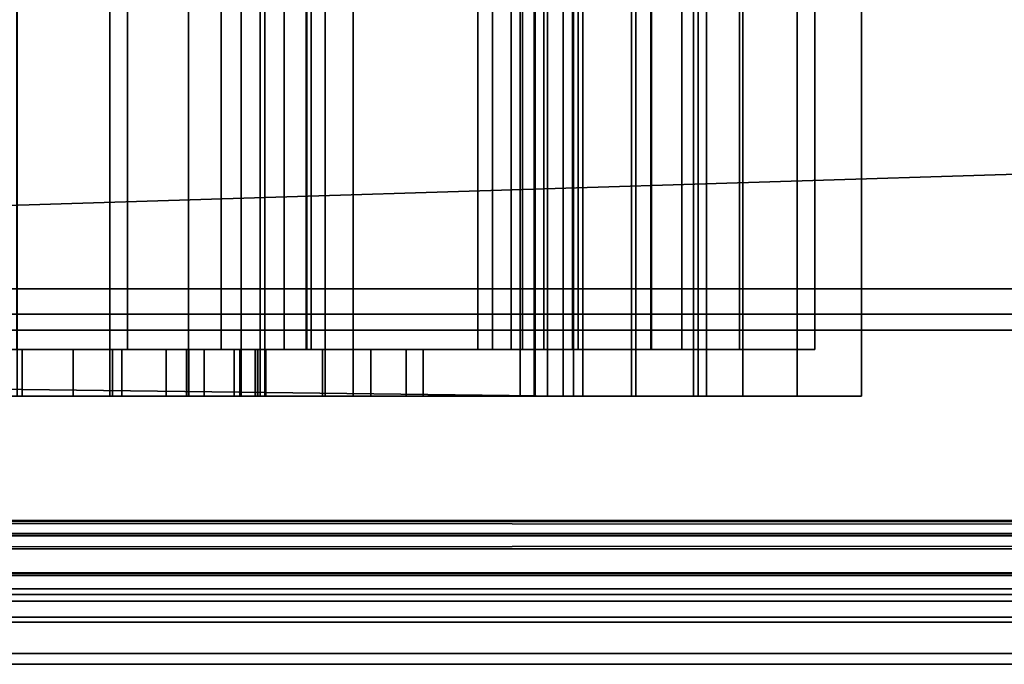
# Model space of a CAD drawing. Header units: millimetres. Extents: x -603 to 3703, y -121 to 193.
# Tile 350 of 656: x 1084 to 1105, y -33 to -19. Entities that reach past the tile are written whole.
import ezdxf

# ---------------------------------------------------------------- set-up
doc = ezdxf.new("R2010")
doc.units = ezdxf.units.MM
doc.layers.add('152', color=7, linetype='Continuous', true_color=0xffffff)

# ---------------------------------------------------------------- blocks, each defined once
blk = doc.blocks.new('UG_SURFACE_061')
at = {"layer": '152', "color": 35, "linetype": 'Continuous', "lineweight": 35}
for points in [[(1029, -34, 2019), (1971, -34, 2019), (1971, 0, 2019), (1029, 0, 2019)], [(1029, -34), (1029, -2), (1971, -2), (1971, -34)]]:
    blk.add_3dface(points, dxfattribs=at)
blk = doc.blocks.new('UG_SURFACE_062')
at = {"layer": '152', "color": 252, "linetype": 'Continuous', "lineweight": 35}
for points in [[(1095.6, -11.75, 1411), (1095.6, -27.25, 1411), (1034.7, -26.5, 1411), (1034.7, -12.5, 1411)], [(1091.1, -27.25, 1506.1), (1091.1, -11.75, 1506.1), (1042.3, -11.75, 1506.1), (1042.3, -27.25, 1506.1)], [(1070.425, -11.75, 967), (1090.5, -11.75, 967), (1090.5, -27.25, 967), (1070.425, -27.25, 967)], [(1085.875, -27.25, 1127.19), (1085.875, -11.75, 1127.19), (1083.887, -11.75, 1126.8), (1083.887, -27.25, 1126.8)], [(1087.563, -27.25, 1128.309), (1087.563, -11.75, 1128.309), (1085.875, -11.75, 1127.19), (1085.875, -27.25, 1127.19)], [(1088.695, -27.25, 1129.989), (1088.695, -11.75, 1129.989), (1087.563, -11.75, 1128.309), (1087.563, -27.25, 1128.309)], [(1089.1, -27.25, 1131.974), (1089.1, -11.75, 1131.974), (1088.695, -11.75, 1129.989), (1088.695, -27.25, 1129.989)], [(1089.2, -27.25, 1152), (1089.2, -11.75, 1152), (1089.1, -11.75, 1131.974), (1089.1, -27.25, 1131.974)], [(1090.5, -27.25, 1152), (1090.5, -11.75, 1152), (1089.2, -11.75, 1152), (1089.2, -27.25, 1152)], [(1090.5, -27.25, 967), (1090.5, -11.75, 967), (1098.5, -11.75, 975), (1098.5, -27.25, 975)], [(1098.5, -27.25, 1144), (1098.5, -11.75, 1144), (1090.5, -11.75, 1152), (1090.5, -27.25, 1152)], [(1091.1, -27.25, 1504.6), (1091.1, -11.75, 1504.6), (1091.1, -11.75, 1506.1), (1091.1, -27.25, 1506.1)], [(1095.6, -27.25, 1504.6), (1095.6, -11.75, 1504.6), (1091.1, -11.75, 1504.6), (1091.1, -27.25, 1504.6)], [(1094.681, -27.25, 1089), (1094.681, -11.75, 1089), (1094.979, -11.75, 1090.413), (1094.979, -27.25, 1090.413)], [(1094.979, -27.25, 1087.587), (1094.979, -11.75, 1087.587), (1094.681, -11.75, 1089), (1094.681, -27.25, 1089)], [(1094.979, -27.25, 1090.413), (1094.979, -11.75, 1090.413), (1095.822, -11.75, 1091.585), (1095.822, -27.25, 1091.585)], [(1095.822, -27.25, 1086.415), (1095.822, -11.75, 1086.415), (1094.979, -11.75, 1087.587), (1094.979, -27.25, 1087.587)], [(1095, -27.25, 989), (1095, -11.75, 989), (1095.266, -11.75, 990.339), (1095.266, -27.25, 990.339)], [(1095.266, -27.25, 987.661), (1095.266, -11.75, 987.661), (1095, -11.75, 989), (1095, -27.25, 989)], [(1095.266, -27.25, 990.339), (1095.266, -11.75, 990.339), (1096.025, -11.75, 991.475), (1096.025, -27.25, 991.475)], [(1096.025, -27.25, 986.525), (1096.025, -11.75, 986.525), (1095.266, -11.75, 987.661), (1095.266, -27.25, 987.661)], [(1095.6, -27.25, 1411), (1095.6, -11.75, 1411), (1102, -11.75, 1417.4), (1102, -27.25, 1417.4)], [(1102, -27.25, 1498.2), (1102, -11.75, 1498.2), (1095.6, -11.75, 1504.6), (1095.6, -27.25, 1504.6)], [(1095.822, -27.25, 1091.585), (1095.822, -11.75, 1091.585), (1097.066, -11.75, 1092.318), (1097.066, -27.25, 1092.318)], [(1097.066, -27.25, 1085.682), (1097.066, -11.75, 1085.682), (1095.822, -11.75, 1086.415), (1095.822, -27.25, 1086.415)], [(1096.025, -27.25, 991.475), (1096.025, -11.75, 991.475), (1097.161, -11.75, 992.234), (1097.161, -27.25, 992.234)], [(1097.161, -27.25, 985.766), (1097.161, -11.75, 985.766), (1096.025, -11.75, 986.525), (1096.025, -27.25, 986.525)], [(1097.066, -27.25, 1092.318), (1097.066, -11.75, 1092.318), (1098.5, -11.75, 1092.485), (1098.5, -27.25, 1092.485)], [(1098.5, -27.25, 1085.515), (1098.5, -11.75, 1085.515), (1097.066, -11.75, 1085.682), (1097.066, -27.25, 1085.682)], [(1097.161, -27.25, 992.234), (1097.161, -11.75, 992.234), (1098.5, -11.75, 992.5), (1098.5, -27.25, 992.5)], [(1098.5, -27.25, 985.5), (1098.5, -11.75, 985.5), (1097.161, -11.75, 985.766), (1097.161, -27.25, 985.766)], [(1098.4, -27.25, 1433), (1098.4, -11.75, 1433), (1098.674, -11.75, 1434.378), (1098.674, -27.25, 1434.378)], [(1098.674, -27.25, 1431.622), (1098.674, -11.75, 1431.622), (1098.4, -11.75, 1433), (1098.4, -27.25, 1433)], [(1098.5, -27.25, 975), (1098.5, -11.75, 975), (1098.5, -11.75, 985.5), (1098.5, -27.25, 985.5)], [(1098.5, -27.25, 1092.485), (1098.5, -11.75, 1092.485), (1098.5, -11.75, 1144), (1098.5, -27.25, 1144)], [(1098.5, -11.75, 1033.95), (1098.5, -11.75, 1085.515), (1098.5, -27.25, 1085.515), (1098.5, -27.25, 1033.95)], [(1098.5, -27.25, 1033.95), (1098.5, -27.25, 992.5), (1098.5, -11.75, 992.5), (1098.5, -11.75, 1033.95)], [(1098.674, -27.25, 1434.378), (1098.674, -11.75, 1434.378), (1099.454, -11.75, 1435.546), (1099.454, -27.25, 1435.546)], [(1099.454, -27.25, 1430.454), (1099.454, -11.75, 1430.454), (1098.674, -11.75, 1431.622), (1098.674, -27.25, 1431.622)], [(1099.454, -27.25, 1435.546), (1099.454, -11.75, 1435.546), (1100.622, -11.75, 1436.326), (1100.622, -27.25, 1436.326)], [(1100.622, -27.25, 1429.674), (1100.622, -11.75, 1429.674), (1099.454, -11.75, 1430.454), (1099.454, -27.25, 1430.454)], [(1100.622, -27.25, 1436.326), (1100.622, -11.75, 1436.326), (1102, -11.75, 1436.6), (1102, -27.25, 1436.6)], [(1102, -27.25, 1429.4), (1102, -11.75, 1429.4), (1100.622, -11.75, 1429.674), (1100.622, -27.25, 1429.674)], [(1102, -27.25, 1417.4), (1102, -11.75, 1417.4), (1102, -11.75, 1429.4), (1102, -27.25, 1429.4)], [(1102, -27.25, 1436.6), (1102, -11.75, 1436.6), (1102, -11.75, 1498.2), (1102, -27.25, 1498.2)], [(1095.186, -26.25, 1412), (1095.186, -12.75, 1412), (1030, -12.75, 1412), (1030, -26.25, 1412)], [(1043.3, -26.25, 1505.1), (1043.3, -12.75, 1505.1), (1090.1, -12.75, 1505.1), (1090.1, -26.25, 1505.1)], [(1070.925, -26.25, 968), (1090.086, -26.25, 968), (1090.086, -12.75, 968), (1070.925, -12.75, 968)], [(1083.884, -26.25, 1125.8), (1083.884, -12.75, 1125.8), (1086.255, -12.75, 1126.265), (1086.255, -26.25, 1126.265)], [(1086.255, -26.25, 1126.265), (1086.255, -12.75, 1126.265), (1088.268, -12.75, 1127.599), (1088.268, -26.25, 1127.599)], [(1088.268, -26.25, 1127.599), (1088.268, -12.75, 1127.599), (1089.618, -12.75, 1129.602), (1089.618, -26.25, 1129.602)], [(1089.618, -26.25, 1129.602), (1089.618, -12.75, 1129.602), (1090.1, -12.75, 1131.969), (1090.1, -26.25, 1131.969)], [(1097.5, -26.25, 975.414), (1097.5, -12.75, 975.414), (1090.086, -12.75, 968), (1090.086, -26.25, 968)], [(1090.1, -26.25, 1505.1), (1090.1, -12.75, 1505.1), (1090.1, -12.75, 1503.6), (1090.1, -26.25, 1503.6)], [(1090.1, -26.25, 1503.6), (1090.1, -12.75, 1503.6), (1095.186, -12.75, 1503.6), (1095.186, -26.25, 1503.6)], [(1090.1, -26.25, 1131.969), (1090.1, -12.75, 1131.969), (1090.195, -12.75, 1150.891), (1090.195, -26.25, 1150.891)], [(1090.195, -12.75, 1150.891), (1097.5, -12.75, 1143.586), (1097.5, -26.25, 1143.586), (1090.195, -26.25, 1150.891)], [(1093.773, -26.25, 1088.094), (1093.773, -12.75, 1088.094), (1094.488, -12.75, 1086.429), (1094.488, -26.25, 1086.429)], [(1093.773, -26.25, 1089.906), (1093.773, -12.75, 1089.906), (1093.773, -12.75, 1088.094), (1093.773, -26.25, 1088.094)], [(1094.488, -26.25, 1091.571), (1094.488, -12.75, 1091.571), (1093.773, -12.75, 1089.906), (1093.773, -26.25, 1089.906)], [(1094.083, -26.25, 988.14), (1094.083, -12.75, 988.14), (1094.729, -12.75, 986.545), (1094.729, -26.25, 986.545)], [(1094.083, -26.25, 989.86), (1094.083, -12.75, 989.86), (1094.083, -12.75, 988.14), (1094.083, -26.25, 988.14)], [(1094.729, -26.25, 991.455), (1094.729, -12.75, 991.455), (1094.083, -12.75, 989.86), (1094.083, -26.25, 989.86)], [(1094.488, -26.25, 1086.429), (1094.488, -12.75, 1086.429), (1095.801, -12.75, 1085.181), (1095.801, -26.25, 1085.181)], [(1095.801, -26.25, 1092.819), (1095.801, -12.75, 1092.819), (1094.488, -12.75, 1091.571), (1094.488, -26.25, 1091.571)], [(1094.729, -26.25, 986.545), (1094.729, -12.75, 986.545), (1095.926, -12.75, 985.309), (1095.926, -26.25, 985.309)], [(1095.926, -26.25, 992.691), (1095.926, -12.75, 992.691), (1094.729, -12.75, 991.455), (1094.729, -26.25, 991.455)], [(1101, -26.25, 1417.814), (1101, -12.75, 1417.814), (1095.186, -12.75, 1412), (1095.186, -26.25, 1412)], [(1095.186, -26.25, 1503.6), (1095.186, -12.75, 1503.6), (1101, -12.75, 1497.786), (1101, -26.25, 1497.786)], [(1095.801, -26.25, 1085.181), (1095.801, -12.75, 1085.181), (1097.5, -12.75, 1084.552), (1097.5, -26.25, 1084.552)], [(1097.5, -26.25, 1093.448), (1097.5, -12.75, 1093.448), (1095.801, -12.75, 1092.819), (1095.801, -26.25, 1092.819)], [(1095.926, -26.25, 985.309), (1095.926, -12.75, 985.309), (1097.5, -12.75, 984.613), (1097.5, -26.25, 984.613)], [(1097.5, -26.25, 993.387), (1097.5, -12.75, 993.387), (1095.926, -12.75, 992.691), (1095.926, -26.25, 992.691)], [(1097.486, -26.25, 1432.117), (1097.486, -12.75, 1432.117), (1098.15, -12.75, 1430.482), (1098.15, -26.25, 1430.482)], [(1097.486, -26.25, 1433.883), (1097.486, -12.75, 1433.883), (1097.486, -12.75, 1432.117), (1097.486, -26.25, 1432.117)], [(1098.15, -26.25, 1435.518), (1098.15, -12.75, 1435.518), (1097.486, -12.75, 1433.883), (1097.486, -26.25, 1433.883)], [(1097.5, -26.25, 984.613), (1097.5, -12.75, 984.613), (1097.5, -12.75, 975.414), (1097.5, -26.25, 975.414)], [(1097.5, -26.25, 1143.586), (1097.5, -12.75, 1143.586), (1097.5, -12.75, 1093.448), (1097.5, -26.25, 1093.448)], [(1097.5, -12.75, 1033.95), (1097.5, -12.75, 993.387), (1097.5, -26.25, 993.387), (1097.5, -26.25, 1033.95)], [(1097.5, -26.25, 1033.95), (1097.5, -26.25, 1084.552), (1097.5, -12.75, 1084.552), (1097.5, -12.75, 1033.95)], [(1098.15, -26.25, 1430.482), (1098.15, -12.75, 1430.482), (1099.382, -12.75, 1429.217), (1099.382, -26.25, 1429.217)], [(1099.382, -26.25, 1436.783), (1099.382, -12.75, 1436.783), (1098.15, -12.75, 1435.518), (1098.15, -26.25, 1435.518)], [(1099.382, -26.25, 1429.217), (1099.382, -12.75, 1429.217), (1101, -12.75, 1428.51), (1101, -26.25, 1428.51)], [(1101, -26.25, 1437.49), (1101, -12.75, 1437.49), (1099.382, -12.75, 1436.783), (1099.382, -26.25, 1436.783)], [(1101, -26.25, 1428.51), (1101, -12.75, 1428.51), (1101, -12.75, 1417.814), (1101, -26.25, 1417.814)], [(1101, -26.25, 1497.786), (1101, -12.75, 1497.786), (1101, -12.75, 1437.49), (1101, -26.25, 1437.49)], [(1082.066, -26.25, 1416.331), (1084, -26.25, 1415.947), (1095.186, -26.25, 1412), (1030, -26.25, 1412)], [(1043.3, -26.25, 1505.1), (1090.1, -26.25, 1505.1), (1084, -26.25, 1449.65), (1080.476, -26.25, 1448.9)], [(1097.5, -26.25, 1033.95), (1070.925, -26.25, 1033.95), (1082.909, -26.25, 1062.365), (1085.092, -26.25, 1062.365)], [(1090.086, -26.25, 968), (1070.925, -26.25, 968), (1082.066, -26.25, 972.331), (1084, -26.25, 971.947)], [(1070.925, -26.25, 1033.95), (1084, -26.25, 1005.65), (1080.476, -26.25, 1004.9)], [(1087.524, -26.25, 1004.9), (1084, -26.25, 1005.65), (1070.925, -26.25, 1033.95), (1097.5, -26.25, 1033.95)], [(1089, -26.25, 1094), (1089, -27.25, 1094), (1079, -27.25, 1094), (1079, -26.25, 1094)], [(1079, -26.25, 1084), (1079, -27.25, 1084), (1089, -27.25, 1084), (1089, -26.25, 1084)], [(1079, -26.25, 1084), (1089, -26.25, 1084), (1084, -26.25, 1072.75), (1081.865, -26.25, 1072.296)], [(1083.884, -26.25, 1125.8), (1086.255, -26.25, 1126.265), (1089, -26.25, 1094), (1079, -26.25, 1094)], [(1080.476, -27.25, 1448.9), (1080.476, -26.25, 1448.9), (1084, -26.25, 1449.65), (1084, -27.25, 1449.65)], [(1080.476, -27.25, 1004.9), (1080.476, -26.25, 1004.9), (1084, -26.25, 1005.65), (1084, -27.25, 1005.65)], [(1081.865, -27.25, 1072.296), (1081.865, -26.25, 1072.296), (1084, -26.25, 1072.75), (1084, -27.25, 1072.75)], [(1084, -27.25, 1415.947), (1084, -26.25, 1415.947), (1082.066, -26.25, 1416.331), (1082.066, -27.25, 1416.331)], [(1084, -27.25, 971.947), (1084, -26.25, 971.947), (1082.066, -26.25, 972.331), (1082.066, -27.25, 972.331)], [(1085.092, -27.25, 1062.365), (1085.092, -26.25, 1062.365), (1082.909, -26.25, 1062.365), (1082.909, -27.25, 1062.365)], [(1084, -27.25, 1449.65), (1084, -26.25, 1449.65), (1087.524, -26.25, 1448.9), (1087.524, -27.25, 1448.9)], [(1085.934, -27.25, 1416.331), (1085.934, -26.25, 1416.331), (1084, -26.25, 1415.947), (1084, -27.25, 1415.947)], [(1084, -27.25, 1005.65), (1084, -26.25, 1005.65), (1087.524, -26.25, 1004.9), (1087.524, -27.25, 1004.9)], [(1085.934, -27.25, 972.331), (1085.934, -26.25, 972.331), (1084, -26.25, 971.947), (1084, -27.25, 971.947)], [(1084, -27.25, 1072.75), (1084, -26.25, 1072.75), (1086.135, -26.25, 1072.296), (1086.135, -27.25, 1072.296)], [(1095.186, -26.25, 1412), (1084, -26.25, 1415.947), (1085.934, -26.25, 1416.331)], [(1087.524, -26.25, 1448.9), (1084, -26.25, 1449.65), (1090.1, -26.25, 1505.1), (1090.1, -26.25, 1503.6)], [(1093.773, -26.25, 1089.906), (1086.135, -26.25, 1072.296), (1084, -26.25, 1072.75), (1089, -26.25, 1084)], [(1084, -26.25, 971.947), (1085.934, -26.25, 972.331), (1090.086, -26.25, 968)], [(1087.086, -27.25, 1063.253), (1087.086, -26.25, 1063.253), (1085.092, -26.25, 1062.365), (1085.092, -27.25, 1062.365)], [(1085.092, -26.25, 1062.365), (1087.086, -26.25, 1063.253), (1097.5, -26.25, 1033.95)], [(1087.573, -27.25, 1417.427), (1087.573, -26.25, 1417.427), (1085.934, -26.25, 1416.331), (1085.934, -27.25, 1416.331)], [(1087.573, -27.25, 973.427), (1087.573, -26.25, 973.427), (1085.934, -26.25, 972.331), (1085.934, -27.25, 972.331)], [(1085.934, -26.25, 1416.331), (1087.573, -26.25, 1417.427), (1095.186, -26.25, 1412)], [(1085.934, -26.25, 972.331), (1087.573, -26.25, 973.427), (1090.086, -26.25, 968)], [(1086.135, -27.25, 1072.296), (1086.135, -26.25, 1072.296), (1087.901, -26.25, 1071.013), (1087.901, -27.25, 1071.013)], [(1086.135, -26.25, 1072.296), (1093.773, -26.25, 1089.906), (1093.773, -26.25, 1088.094)], [(1093.773, -26.25, 1088.094), (1094.488, -26.25, 1086.429), (1086.135, -26.25, 1072.296)], [(1094.488, -26.25, 1086.429), (1095.801, -26.25, 1085.181), (1087.901, -26.25, 1071.013), (1086.135, -26.25, 1072.296)], [(1089, -26.25, 1094), (1086.255, -26.25, 1126.265), (1088.268, -26.25, 1127.599)], [(1088.547, -27.25, 1064.875), (1088.547, -26.25, 1064.875), (1087.086, -26.25, 1063.253), (1087.086, -27.25, 1063.253)], [(1097.5, -26.25, 1033.95), (1087.086, -26.25, 1063.253), (1088.547, -26.25, 1064.875)], [(1087.524, -27.25, 1448.9), (1087.524, -26.25, 1448.9), (1090.437, -26.25, 1446.778), (1090.437, -27.25, 1446.778)], [(1087.524, -27.25, 1004.9), (1087.524, -26.25, 1004.9), (1090.437, -26.25, 1002.779), (1090.437, -27.25, 1002.779)], [(1090.1, -26.25, 1503.6), (1090.437, -26.25, 1446.778), (1087.524, -26.25, 1448.9)], [(1097.5, -26.25, 1033.95), (1090.437, -26.25, 1002.779), (1087.524, -26.25, 1004.9)], [(1088.669, -27.25, 1419.066), (1088.669, -26.25, 1419.066), (1087.573, -26.25, 1417.427), (1087.573, -27.25, 1417.427)], [(1088.669, -27.25, 975.066), (1088.669, -26.25, 975.066), (1087.573, -26.25, 973.427), (1087.573, -27.25, 973.427)], [(1101, -26.25, 1417.814), (1095.186, -26.25, 1412), (1087.573, -26.25, 1417.427), (1088.669, -26.25, 1419.066)], [(1097.5, -26.25, 975.414), (1090.086, -26.25, 968), (1087.573, -26.25, 973.427), (1088.669, -26.25, 975.066)], [(1087.901, -27.25, 1071.013), (1087.901, -26.25, 1071.013), (1088.993, -26.25, 1069.122), (1088.993, -27.25, 1069.122)], [(1095.801, -26.25, 1085.181), (1097.5, -26.25, 1084.552), (1087.901, -26.25, 1071.013)], [(1097.5, -26.25, 1084.552), (1088.993, -26.25, 1069.122), (1087.901, -26.25, 1071.013)], [(1089, -26.25, 1094), (1088.268, -26.25, 1127.599), (1089.618, -26.25, 1129.602)], [(1089.221, -27.25, 1066.951), (1089.221, -26.25, 1066.951), (1088.547, -26.25, 1064.875), (1088.547, -27.25, 1064.875)], [(1088.547, -26.25, 1064.875), (1089.221, -26.25, 1066.951), (1097.5, -26.25, 1033.95)], [(1089.053, -27.25, 1421), (1089.053, -26.25, 1421), (1088.669, -26.25, 1419.066), (1088.669, -27.25, 1419.066)], [(1089.053, -27.25, 977), (1089.053, -26.25, 977), (1088.669, -26.25, 975.066), (1088.669, -27.25, 975.066)], [(1098.15, -26.25, 1430.482), (1099.382, -26.25, 1429.217), (1088.669, -26.25, 1419.066), (1089.053, -26.25, 1421)], [(1099.382, -26.25, 1429.217), (1101, -26.25, 1428.51), (1101, -26.25, 1417.814), (1088.669, -26.25, 1419.066)], [(1088.669, -26.25, 975.066), (1089.053, -26.25, 977), (1094.729, -26.25, 986.545), (1095.926, -26.25, 985.309)], [(1095.926, -26.25, 985.309), (1097.5, -26.25, 984.613), (1097.5, -26.25, 975.414), (1088.669, -26.25, 975.066)], [(1088.993, -27.25, 1069.122), (1088.993, -26.25, 1069.122), (1089.221, -26.25, 1066.951), (1089.221, -27.25, 1066.951)], [(1089.221, -26.25, 1066.951), (1088.993, -26.25, 1069.122), (1097.5, -26.25, 1084.552), (1097.5, -26.25, 1033.95)], [(1089, -26.25, 1084), (1089, -27.25, 1084), (1089, -27.25, 1094), (1089, -26.25, 1094)], [(1089, -26.25, 1094), (1097.5, -26.25, 1143.586), (1095.801, -26.25, 1092.819), (1094.488, -26.25, 1091.571)], [(1089, -26.25, 1084), (1094.488, -26.25, 1091.571), (1093.773, -26.25, 1089.906)], [(1097.5, -26.25, 1143.586), (1089, -26.25, 1094), (1089.618, -26.25, 1129.602), (1090.1, -26.25, 1131.969)], [(1094.488, -26.25, 1091.571), (1089, -26.25, 1084), (1089, -26.25, 1094)], [(1089.053, -26.25, 1421), (1089.053, -27.25, 1421), (1089.053, -27.25, 1433.98), (1089.053, -26.25, 1433.98)], [(1091.475, -27.25, 1436.647), (1091.475, -26.25, 1436.647), (1089.053, -26.25, 1433.98), (1089.053, -27.25, 1433.98)], [(1089.053, -26.25, 977), (1089.053, -27.25, 977), (1089.053, -27.25, 989.98), (1089.053, -26.25, 989.98)], [(1091.475, -27.25, 992.647), (1091.475, -26.25, 992.647), (1089.053, -26.25, 989.98), (1089.053, -27.25, 989.98)], [(1089.053, -26.25, 1421), (1089.053, -26.25, 1433.98), (1097.486, -26.25, 1432.117), (1098.15, -26.25, 1430.482)], [(1089.053, -26.25, 1433.98), (1091.475, -26.25, 1436.647), (1097.486, -26.25, 1433.883), (1097.486, -26.25, 1432.117)], [(1089.053, -26.25, 989.98), (1094.083, -26.25, 989.86), (1094.083, -26.25, 988.14)], [(1089.053, -26.25, 989.98), (1091.475, -26.25, 992.647), (1094.729, -26.25, 991.455), (1094.083, -26.25, 989.86)], [(1094.083, -26.25, 988.14), (1094.729, -26.25, 986.545), (1089.053, -26.25, 977), (1089.053, -26.25, 989.98)], [(1090.1, -26.25, 1503.6), (1095.186, -26.25, 1503.6), (1101, -26.25, 1497.786)], [(1101, -26.25, 1497.786), (1101, -26.25, 1437.49), (1099.382, -26.25, 1436.783), (1090.1, -26.25, 1503.6)], [(1099.382, -26.25, 1436.783), (1098.15, -26.25, 1435.518), (1092.6, -26.25, 1440.07), (1090.1, -26.25, 1503.6)], [(1090.1, -26.25, 1503.6), (1092.6, -26.25, 1440.07), (1092.233, -26.25, 1443.655)], [(1092.233, -26.25, 1443.655), (1090.437, -26.25, 1446.778), (1090.1, -26.25, 1503.6)], [(1090.1, -26.25, 1131.969), (1090.195, -26.25, 1150.891), (1097.5, -26.25, 1143.586)], [(1090.437, -27.25, 1446.778), (1090.437, -26.25, 1446.778), (1092.233, -26.25, 1443.655), (1092.233, -27.25, 1443.655)], [(1090.437, -27.25, 1002.779), (1090.437, -26.25, 1002.779), (1092.233, -26.25, 999.655), (1092.233, -27.25, 999.655)], [(1092.233, -26.25, 999.655), (1090.437, -26.25, 1002.779), (1097.5, -26.25, 1033.95)], [(1092.6, -27.25, 1440.07), (1092.6, -26.25, 1440.07), (1091.475, -26.25, 1436.647), (1091.475, -27.25, 1436.647)], [(1092.6, -27.25, 996.07), (1092.6, -26.25, 996.07), (1091.475, -26.25, 992.647), (1091.475, -27.25, 992.647)], [(1098.15, -26.25, 1435.518), (1097.486, -26.25, 1433.883), (1091.475, -26.25, 1436.647), (1092.6, -26.25, 1440.07)], [(1095.926, -26.25, 992.691), (1094.729, -26.25, 991.455), (1091.475, -26.25, 992.647), (1092.6, -26.25, 996.07)], [(1092.233, -27.25, 1443.655), (1092.233, -26.25, 1443.655), (1092.6, -26.25, 1440.07), (1092.6, -27.25, 1440.07)], [(1092.233, -27.25, 999.655), (1092.233, -26.25, 999.655), (1092.6, -26.25, 996.07), (1092.6, -27.25, 996.07)], [(1097.5, -26.25, 1033.95), (1097.5, -26.25, 993.387), (1092.6, -26.25, 996.07), (1092.233, -26.25, 999.655)], [(1092.6, -26.25, 996.07), (1097.5, -26.25, 993.387), (1095.926, -26.25, 992.691)], [(1097.5, -26.25, 1143.586), (1097.5, -26.25, 1093.448), (1095.801, -26.25, 1092.819)], [(1095.6, -27.25, 1411), (1032, -27.25, 1411), (1032, -26.5, 1411), (1034.7, -26.5, 1411)], [(1032, -27.25, 1411), (1095.6, -27.25, 1411), (1084, -27.25, 1415.947), (1082.066, -27.25, 1416.331)], [(1061.576, -27.25, 1434.112), (1062.325, -27.25, 1435.409), (1091.1, -27.25, 1504.6), (1032, -27.25, 1411)], [(1032, -27.25, 1411), (1091.1, -27.25, 1504.6), (1042.3, -27.25, 1504.6)], [(1091.1, -27.25, 1504.6), (1091.1, -27.25, 1506.1), (1042.3, -27.25, 1506.1), (1042.3, -27.25, 1504.6)], [(1091.1, -27.25, 1504.6), (1062.325, -27.25, 1435.409), (1063.536, -27.25, 1436.289)], [(1063.536, -27.25, 1436.289), (1075.767, -27.25, 1443.655), (1077.563, -27.25, 1446.778), (1091.1, -27.25, 1504.6)], [(1070.425, -27.25, 1033.95), (1080.476, -27.25, 1004.9), (1084, -27.25, 1005.65)], [(1084, -27.25, 1005.65), (1087.524, -27.25, 1004.9), (1098.5, -27.25, 1033.95), (1070.425, -27.25, 1033.95)], [(1070.425, -27.25, 967), (1090.5, -27.25, 967), (1084, -27.25, 971.947), (1082.066, -27.25, 972.331)], [(1070.425, -27.25, 1033.95), (1098.5, -27.25, 1033.95), (1085.092, -27.25, 1062.365), (1082.909, -27.25, 1062.365)], [(1077.563, -27.25, 1446.778), (1080.476, -27.25, 1448.9), (1091.1, -27.25, 1504.6)], [(1079, -27.25, 1094), (1089, -27.25, 1094), (1085.875, -27.25, 1127.19), (1083.887, -27.25, 1126.8)], [(1080.099, -27.25, 1071.013), (1089, -27.25, 1084), (1079, -27.25, 1084)], [(1089, -27.25, 1084), (1080.099, -27.25, 1071.013), (1081.865, -27.25, 1072.296)], [(1091.1, -27.25, 1504.6), (1080.476, -27.25, 1448.9), (1084, -27.25, 1449.65)], [(1081.865, -27.25, 1072.296), (1084, -27.25, 1072.75), (1089, -27.25, 1084)], [(1084, -27.25, 1449.65), (1087.524, -27.25, 1448.9), (1102, -27.25, 1498.2), (1095.6, -27.25, 1504.6)], [(1095.6, -27.25, 1504.6), (1091.1, -27.25, 1504.6), (1084, -27.25, 1449.65)], [(1085.934, -27.25, 1416.331), (1084, -27.25, 1415.947), (1095.6, -27.25, 1411)], [(1089, -27.25, 1084), (1084, -27.25, 1072.75), (1086.135, -27.25, 1072.296)], [(1085.934, -27.25, 972.331), (1084, -27.25, 971.947), (1090.5, -27.25, 967)], [(1087.086, -27.25, 1063.253), (1085.092, -27.25, 1062.365), (1098.5, -27.25, 1033.95)], [(1087.563, -27.25, 1128.309), (1085.875, -27.25, 1127.19), (1089, -27.25, 1094)], [(1095.6, -27.25, 1411), (1087.573, -27.25, 1417.427), (1085.934, -27.25, 1416.331)], [(1090.5, -27.25, 967), (1087.573, -27.25, 973.427), (1085.934, -27.25, 972.331)], [(1086.135, -27.25, 1072.296), (1087.901, -27.25, 1071.013), (1098.5, -27.25, 1085.515), (1089, -27.25, 1084)], [(1088.547, -27.25, 1064.875), (1087.086, -27.25, 1063.253), (1098.5, -27.25, 1033.95)], [(1087.524, -27.25, 1448.9), (1090.437, -27.25, 1446.778), (1102, -27.25, 1498.2)], [(1087.524, -27.25, 1004.9), (1090.437, -27.25, 1002.779), (1098.5, -27.25, 1033.95)], [(1089, -27.25, 1094), (1088.695, -27.25, 1129.989), (1087.563, -27.25, 1128.309)], [(1088.669, -27.25, 1419.066), (1087.573, -27.25, 1417.427), (1095.6, -27.25, 1411)], [(1088.669, -27.25, 975.066), (1087.573, -27.25, 973.427), (1090.5, -27.25, 967)], [(1087.901, -27.25, 1071.013), (1088.993, -27.25, 1069.122), (1098.5, -27.25, 1085.515)], [(1098.5, -27.25, 1033.95), (1089.221, -27.25, 1066.951), (1088.547, -27.25, 1064.875)], [(1095.6, -27.25, 1411), (1100.622, -27.25, 1429.674), (1099.454, -27.25, 1430.454), (1088.669, -27.25, 1419.066)], [(1099.454, -27.25, 1430.454), (1098.674, -27.25, 1431.622), (1089.053, -27.25, 1421), (1088.669, -27.25, 1419.066)], [(1089.053, -27.25, 977), (1088.669, -27.25, 975.066), (1090.5, -27.25, 967), (1095.266, -27.25, 987.661)], [(1089.1, -27.25, 1131.974), (1088.695, -27.25, 1129.989), (1089, -27.25, 1094), (1098.5, -27.25, 1144)], [(1098.5, -27.25, 1033.95), (1098.5, -27.25, 1085.515), (1088.993, -27.25, 1069.122), (1089.221, -27.25, 1066.951)], [(1098.5, -27.25, 1144), (1089, -27.25, 1094), (1095.822, -27.25, 1091.585), (1097.066, -27.25, 1092.318)], [(1089, -27.25, 1094), (1089, -27.25, 1084), (1094.681, -27.25, 1089), (1094.979, -27.25, 1090.413)], [(1089, -27.25, 1084), (1095.822, -27.25, 1086.415), (1094.979, -27.25, 1087.587)], [(1089, -27.25, 1084), (1098.5, -27.25, 1085.515), (1097.066, -27.25, 1085.682)], [(1094.979, -27.25, 1090.413), (1095.822, -27.25, 1091.585), (1089, -27.25, 1094)], [(1097.066, -27.25, 1085.682), (1095.822, -27.25, 1086.415), (1089, -27.25, 1084)], [(1094.979, -27.25, 1087.587), (1094.681, -27.25, 1089), (1089, -27.25, 1084)], [(1098.674, -27.25, 1431.622), (1098.4, -27.25, 1433), (1091.475, -27.25, 1436.647), (1089.053, -27.25, 1433.98)], [(1089.053, -27.25, 1433.98), (1089.053, -27.25, 1421), (1098.674, -27.25, 1431.622)], [(1095.266, -27.25, 987.661), (1095, -27.25, 989), (1089.053, -27.25, 989.98), (1089.053, -27.25, 977)], [(1095, -27.25, 989), (1095.266, -27.25, 990.339), (1091.475, -27.25, 992.647), (1089.053, -27.25, 989.98)], [(1098.5, -27.25, 1144), (1090.5, -27.25, 1152), (1089.2, -27.25, 1152), (1089.1, -27.25, 1131.974)], [(1102, -27.25, 1436.6), (1102, -27.25, 1498.2), (1090.437, -27.25, 1446.778), (1092.233, -27.25, 1443.655)], [(1098.5, -27.25, 1033.95), (1090.437, -27.25, 1002.779), (1092.233, -27.25, 999.655)], [(1090.5, -27.25, 967), (1097.161, -27.25, 985.766), (1096.025, -27.25, 986.525)], [(1090.5, -27.25, 967), (1098.5, -27.25, 975), (1098.5, -27.25, 985.5), (1097.161, -27.25, 985.766)], [(1096.025, -27.25, 986.525), (1095.266, -27.25, 987.661), (1090.5, -27.25, 967)], [(1092.6, -27.25, 1440.07), (1091.475, -27.25, 1436.647), (1098.674, -27.25, 1434.378), (1099.454, -27.25, 1435.546)], [(1091.475, -27.25, 1436.647), (1098.4, -27.25, 1433), (1098.674, -27.25, 1434.378)], [(1092.6, -27.25, 996.07), (1091.475, -27.25, 992.647), (1095.266, -27.25, 990.339), (1096.025, -27.25, 991.475)], [(1092.233, -27.25, 1443.655), (1092.6, -27.25, 1440.07), (1102, -27.25, 1436.6)], [(1092.233, -27.25, 999.655), (1092.6, -27.25, 996.07), (1098.5, -27.25, 992.5), (1098.5, -27.25, 1033.95)], [(1099.454, -27.25, 1435.546), (1100.622, -27.25, 1436.326), (1092.6, -27.25, 1440.07)], [(1100.622, -27.25, 1436.326), (1102, -27.25, 1436.6), (1092.6, -27.25, 1440.07)], [(1096.025, -27.25, 991.475), (1097.161, -27.25, 992.234), (1092.6, -27.25, 996.07)], [(1097.161, -27.25, 992.234), (1098.5, -27.25, 992.5), (1092.6, -27.25, 996.07)], [(1095.6, -27.25, 1411), (1102, -27.25, 1417.4), (1102, -27.25, 1429.4), (1100.622, -27.25, 1429.674)], [(1097.066, -27.25, 1092.318), (1098.5, -27.25, 1092.485), (1098.5, -27.25, 1144)]]:
    blk.add_3dface(points, dxfattribs=at)
blk = doc.blocks.new('UG_SURFACE_066')
at = {"layer": '152', "color": 252, "linetype": 'Continuous', "lineweight": 35}
for points in [[(1041, 4.014, -7.75), (1026, 4.014, -7.75), (1026, -24.953, -7.75), (1974, -24.953, -7.75)], [(1041, 4.014, -8.75), (1959, 4.014, -8.75), (1026, -24.953, -8.75)], [(1959, 4.014, -8.75), (1974, 4.014, -8.75), (1974, -24.953, -8.75), (1026, -24.953, -8.75)], [(1959, 4.014, -7.75), (1041, 4.014, -7.75), (1974, -24.953, -7.75)], [(1026, -25.835, -7.906), (1974, -25.835, -7.906), (1974, -24.953, -7.75), (1026, -24.953, -7.75)], [(1026, -24.953, -8.75), (1974, -24.953, -8.75), (1974, -25.493, -8.845), (1026, -25.493, -8.845)], [(1026, -25.493, -8.845), (1974, -25.493, -8.845), (1974, -31.644, -11.084), (1026, -31.644, -11.084)], [(1026, -31.986, -10.144), (1974, -31.986, -10.144), (1974, -25.835, -7.906), (1026, -25.835, -7.906)], [(1974, -31.644, -11.084), (1974, -31.986, -10.144), (1026, -31.986, -10.144), (1026, -31.644, -11.084)]]:
    blk.add_3dface(points, dxfattribs=at)
blk = doc.blocks.new('UG_SURFACE_094')
at = {"layer": '152', "color": 252, "linetype": 'Continuous', "lineweight": 35}
for points in [[(1023.5, -29.92, 2023.75), (1976.5, -29.92, 2023.75), (1976.5, 14.42, 2023.75), (1023.5, 14.42, 2023.75)], [(1025, -29.92, 2022.25), (1025, 14.42, 2022.25), (1975, 14.42, 2022.25), (1975, -29.92, 2022.25)], [(970, -18, 2077.25), (970, -29.92, 2077.25), (2030, -29.92, 2077.25), (2030, -18, 2077.25)], [(971.5, -18, 2075.75), (2028.5, -18, 2075.75), (2028.5, -29.92, 2075.75), (971.5, -29.92, 2075.75)], [(2029.941, -30.521, 2077.191), (970, -29.92, 2077.25), (970.059, -30.521, 2077.191)], [(2029.941, -30.521, 2077.191), (2030, -29.92, 2077.25), (970, -29.92, 2077.25)], [(971.53, -30.228, 2075.72), (971.5, -29.92, 2075.75), (2028.5, -29.92, 2075.75)], [(971.53, -30.228, 2075.72), (2028.5, -29.92, 2075.75), (2028.47, -30.228, 2075.72)], [(1976.53, -30.228, 2023.78), (1023.5, -29.92, 2023.75), (1023.47, -30.228, 2023.78)], [(1976.53, -30.228, 2023.78), (1976.5, -29.92, 2023.75), (1023.5, -29.92, 2023.75)], [(1024.941, -30.521, 2022.309), (1975, -29.92, 2022.25), (1975.059, -30.521, 2022.309)], [(1024.941, -30.521, 2022.309), (1025, -29.92, 2022.25), (1975, -29.92, 2022.25)], [(2028.47, -30.228, 2075.72), (2028.38, -30.525, 2075.63), (971.62, -30.525, 2075.63), (971.53, -30.228, 2075.72)], [(1023.47, -30.228, 2023.78), (1023.38, -30.525, 2023.87), (1976.62, -30.525, 2023.87)], [(1023.47, -30.228, 2023.78), (1976.62, -30.525, 2023.87), (1976.53, -30.228, 2023.78)], [(970.059, -30.521, 2077.191), (970.234, -31.099, 2077.016), (2029.766, -31.099, 2077.016), (2029.941, -30.521, 2077.191)], [(2028.037, -31.037, 2075.287), (971.963, -31.037, 2075.287), (971.62, -30.525, 2075.63), (2028.38, -30.525, 2075.63)], [(1976.62, -30.525, 2023.87), (1023.38, -30.525, 2023.87), (1023.037, -31.037, 2024.213), (1976.963, -31.037, 2024.213)], [(1975.059, -30.521, 2022.309), (1024.765, -31.099, 2022.485), (1024.941, -30.521, 2022.309)], [(1975.059, -30.521, 2022.309), (1975.235, -31.099, 2022.485), (1024.765, -31.099, 2022.485)], [(2027.525, -31.38, 2074.775), (972.475, -31.38, 2074.775), (971.963, -31.037, 2075.287), (2028.037, -31.037, 2075.287)], [(1976.963, -31.037, 2024.213), (1023.037, -31.037, 2024.213), (1022.525, -31.38, 2024.725), (1977.475, -31.38, 2024.725)], [(2029.766, -31.099, 2077.016), (970.234, -31.099, 2077.016), (970.902, -32.098, 2076.348), (2029.098, -32.098, 2076.348)], [(1975.902, -32.098, 2023.152), (1024.098, -32.098, 2023.152), (1024.765, -31.099, 2022.485), (1975.235, -31.099, 2022.485)], [(2026.92, -31.5, 2074.17), (973.08, -31.5, 2074.17), (972.475, -31.38, 2074.775), (2027.525, -31.38, 2074.775)], [(1977.475, -31.38, 2024.725), (1022.525, -31.38, 2024.725), (1021.92, -31.5, 2025.33), (1978.08, -31.5, 2025.33)], [(973.08, -31.5, 2074.17), (2026.92, -31.5, 2074.17), (1978.08, -31.5, 2025.33), (1021.92, -31.5, 2025.33)], [(2029.098, -32.098, 2076.348), (970.902, -32.098, 2076.348), (971.901, -32.766, 2075.349), (2028.099, -32.766, 2075.349)], [(1976.901, -32.766, 2024.151), (1023.099, -32.766, 2024.151), (1024.098, -32.098, 2023.152), (1975.902, -32.098, 2023.152)], [(2028.099, -32.766, 2075.349), (971.901, -32.766, 2075.349), (973.08, -33, 2074.17), (2026.92, -33, 2074.17)], [(1978.08, -33, 2025.33), (1021.92, -33, 2025.33), (1023.099, -32.766, 2024.151), (1976.901, -32.766, 2024.151)], [(973.08, -33, 2074.17), (1021.92, -33, 2025.33), (1978.08, -33, 2025.33), (2026.92, -33, 2074.17)]]:
    blk.add_3dface(points, dxfattribs=at)

msp = doc.modelspace()

# ---------------------------------------------------------------- linework, layer by layer
at = {"layer": '152', "color": 252, "linetype": 'Continuous', "lineweight": 35}
for p, q in [((1089.1, -11.75, 1131.974), (1089.1, -27.25, 1131.974)), ((1089.2, -11.75, 1152), (1089.2, -27.25, 1152)), ((1090.5, -11.75, 1152), (1090.5, -27.25, 1152)), ((1090.5, -11.75, 967), (1090.5, -27.25, 967)), ((1091.1, -11.75, 1506.1), (1091.1, -27.25, 1506.1)), ((1091.1, -11.75, 1504.6), (1091.1, -27.25, 1504.6)), ((1095.6, -11.75, 1504.6), (1095.6, -27.25, 1504.6)), ((1095.6, -11.75, 1411), (1095.6, -27.25, 1411)), ((1098.5, -11.75, 992.5), (1098.5, -27.25, 992.5)), ((1098.5, -11.75, 985.5), (1098.5, -27.25, 985.5)), ((1098.5, -11.75, 1144), (1098.5, -27.25, 1144)), ((1098.5, -11.75, 975), (1098.5, -27.25, 975)), ((1098.5, -11.75, 1092.485), (1098.5, -27.25, 1092.485)), ((1098.5, -11.75, 1085.515), (1098.5, -27.25, 1085.515)), ((1102, -11.75, 1429.4), (1102, -27.25, 1429.4)), ((1102, -11.75, 1436.6), (1102, -27.25, 1436.6)), ((1102, -11.75, 1417.4), (1102, -27.25, 1417.4)), ((1102, -11.75, 1498.2), (1102, -27.25, 1498.2)), ((1090.086, -12.75, 968), (1090.086, -26.25, 968)), ((1090.1, -12.75, 1503.6), (1090.1, -26.25, 1503.6)), ((1090.1, -12.75, 1505.1), (1090.1, -26.25, 1505.1)), ((1090.1, -12.75, 1131.969), (1090.1, -26.25, 1131.969)), ((1090.195, -26.25, 1150.891), (1090.195, -12.75, 1150.891)), ((1095.186, -12.75, 1412), (1095.186, -26.25, 1412)), ((1095.186, -12.75, 1503.6), (1095.186, -26.25, 1503.6)), ((1097.5, -12.75, 984.613), (1097.5, -26.25, 984.613)), ((1097.5, -12.75, 1084.552), (1097.5, -26.25, 1084.552)), ((1097.5, -12.75, 975.414), (1097.5, -26.25, 975.414)), ((1097.5, -12.75, 1143.586), (1097.5, -26.25, 1143.586)), ((1097.5, -12.75, 1093.448), (1097.5, -26.25, 1093.448)), ((1097.5, -12.75, 993.387), (1097.5, -26.25, 993.387)), ((1101, -12.75, 1417.814), (1101, -26.25, 1417.814)), ((1101, -12.75, 1437.49), (1101, -26.25, 1437.49)), ((1101, -12.75, 1497.786), (1101, -26.25, 1497.786)), ((1101, -12.75, 1428.51), (1101, -26.25, 1428.51)), ((1974, -24.953, -7.75), (1026, -24.953, -7.75)), ((1974, -24.953, -8.75), (1026, -24.953, -8.75)), ((1974, -25.493, -8.845), (1026, -25.493, -8.845)), ((1974, -25.835, -7.906), (1026, -25.835, -7.906)), ((1090.086, -26.25, 968), (1030, -26.25, 968)), ((1095.186, -26.25, 1412), (1030, -26.25, 1412)), ((1043.3, -26.25, 1505.1), (1090.1, -26.25, 1505.1)), ((1079, -26.25, 1084), (1089, -26.25, 1084)), ((1089, -26.25, 1094), (1079, -26.25, 1094)), ((1089, -26.25, 1084), (1089, -26.25, 1094)), ((1089, -26.25, 1084), (1089, -27.25, 1084)), ((1089, -26.25, 1094), (1089, -27.25, 1094)), ((1089.053, -26.25, 989.98), (1089.053, -27.25, 989.98)), ((1089.053, -26.25, 1421), (1089.053, -26.25, 1433.98)), ((1089.053, -26.25, 977), (1089.053, -27.25, 977)), ((1089.053, -26.25, 1421), (1089.053, -27.25, 1421)), ((1089.053, -26.25, 977), (1089.053, -26.25, 989.98)), ((1089.053, -26.25, 1433.98), (1089.053, -27.25, 1433.98)), ((1097.5, -26.25, 975.414), (1090.086, -26.25, 968)), ((1090.1, -26.25, 1503.6), (1095.186, -26.25, 1503.6)), ((1090.1, -26.25, 1505.1), (1090.1, -26.25, 1503.6)), ((1090.1, -26.25, 1131.969), (1090.195, -26.25, 1150.891)), ((1090.195, -26.25, 1150.891), (1097.5, -26.25, 1143.586)), ((1101, -26.25, 1417.814), (1095.186, -26.25, 1412)), ((1095.186, -26.25, 1503.6), (1101, -26.25, 1497.786)), ((1097.5, -26.25, 1084.552), (1097.5, -26.25, 993.387)), ((1097.5, -26.25, 984.613), (1097.5, -26.25, 975.414)), ((1097.5, -26.25, 1143.586), (1097.5, -26.25, 1093.448)), ((1101, -26.25, 1497.786), (1101, -26.25, 1437.49)), ((1101, -26.25, 1428.51), (1101, -26.25, 1417.814)), ((1090.5, -27.25, 967), (1032, -27.25, 967)), ((1095.6, -27.25, 1411), (1032, -27.25, 1411)), ((1042.3, -27.25, 1506.1), (1091.1, -27.25, 1506.1)), ((1079, -27.25, 1084), (1089, -27.25, 1084)), ((1089, -27.25, 1094), (1079, -27.25, 1094)), ((1089, -27.25, 1084), (1089, -27.25, 1094)), ((1089.053, -27.25, 977), (1089.053, -27.25, 989.98)), ((1089.053, -27.25, 1421), (1089.053, -27.25, 1433.98)), ((1089.1, -27.25, 1131.974), (1089.2, -27.25, 1152)), ((1089.2, -27.25, 1152), (1090.5, -27.25, 1152)), ((1090.5, -27.25, 1152), (1098.5, -27.25, 1144)), ((1098.5, -27.25, 975), (1090.5, -27.25, 967)), ((1091.1, -27.25, 1504.6), (1095.6, -27.25, 1504.6)), ((1091.1, -27.25, 1506.1), (1091.1, -27.25, 1504.6)), ((1095.6, -27.25, 1504.6), (1102, -27.25, 1498.2)), ((1102, -27.25, 1417.4), (1095.6, -27.25, 1411)), ((1098.5, -27.25, 1085.515), (1098.5, -27.25, 992.5)), ((1098.5, -27.25, 985.5), (1098.5, -27.25, 975)), ((1098.5, -27.25, 1144), (1098.5, -27.25, 1092.485)), ((1102, -27.25, 1498.2), (1102, -27.25, 1436.6)), ((1102, -27.25, 1429.4), (1102, -27.25, 1417.4)), ((2030, -29.92, 2077.25), (970, -29.92, 2077.25)), ((2028.5, -29.92, 2075.75), (971.5, -29.92, 2075.75)), ((1976.5, -29.92, 2023.75), (1023.5, -29.92, 2023.75)), ((1975, -29.92, 2022.25), (1025, -29.92, 2022.25)), ((2026.92, -31.5, 2074.17), (973.08, -31.5, 2074.17)), ((1978.08, -31.5, 2025.33), (1021.92, -31.5, 2025.33)), ((1974, -31.644, -11.084), (1026, -31.644, -11.084)), ((1974, -31.986, -10.144), (1026, -31.986, -10.144))]:
    msp.add_line(p, q, dxfattribs=at)
at = {"layer": '152', "color": 252, "linetype": 'Continuous', "lineweight": 35, "extrusion": (0, 1, 0)}
for centre in [(-1084, 1067.5, -26.25), (-1084, 1067.5, -27.25)]:
    msp.add_circle(centre, 5.25, dxfattribs=at)
at = {"layer": '152', "color": 252, "linetype": 'Continuous', "lineweight": 35, "extrusion": (0, -1, 0)}
for centre, radius, start, end in [((1084, 1441, 26.25), 8.65, 305.746, 234.254), ((1084, 997, 26.25), 8.65, 305.746, 234.254), ((1083.9, 1132, 26.25), 6.2, 180, 359.7133), ((1084, 1421, 26.25), 5.053, 180, 0), ((1084, 977, 26.25), 5.053, 180, 0), ((1098.181, 1089, 26.25), 4.5, 98.7052, 261.2948), ((1098.5, 989, 26.25), 4.5, 102.8396, 257.1604), ((1102, 1433, 26.25), 4.6, 102.5559, 257.4441), ((1084, 997, 27.25), 8.65, 305.746, 234.254), ((1084, 1441, 27.25), 8.65, 305.746, 234.254), ((1083.9, 1132, 27.25), 5.2, 180, 359.7133), ((1084, 1421, 27.25), 5.053, 180, 0), ((1084, 977, 27.25), 5.053, 180, 0), ((1098.181, 1089, 27.25), 3.5, 84.7719, 275.2281), ((1098.5, 989, 27.25), 3.5, 90, 270), ((1102, 1433, 27.25), 3.6, 90, 270)]:
    msp.add_arc(centre, radius, start, end, dxfattribs=at)

# ---------------------------------------------------------------- block references
at = {"layer": '152', "color": 252, "linetype": 'Continuous', "lineweight": 35}
for name in ['UG_SURFACE_066', 'UG_SURFACE_094', 'UG_SURFACE_062']:
    msp.add_blockref(name, (0, 0), dxfattribs=at)
at = {"layer": '152', "color": 35, "linetype": 'Continuous', "lineweight": 35}
msp.add_blockref('UG_SURFACE_061', (0, 0), dxfattribs=at)

doc.saveas('drawing.dxf')
